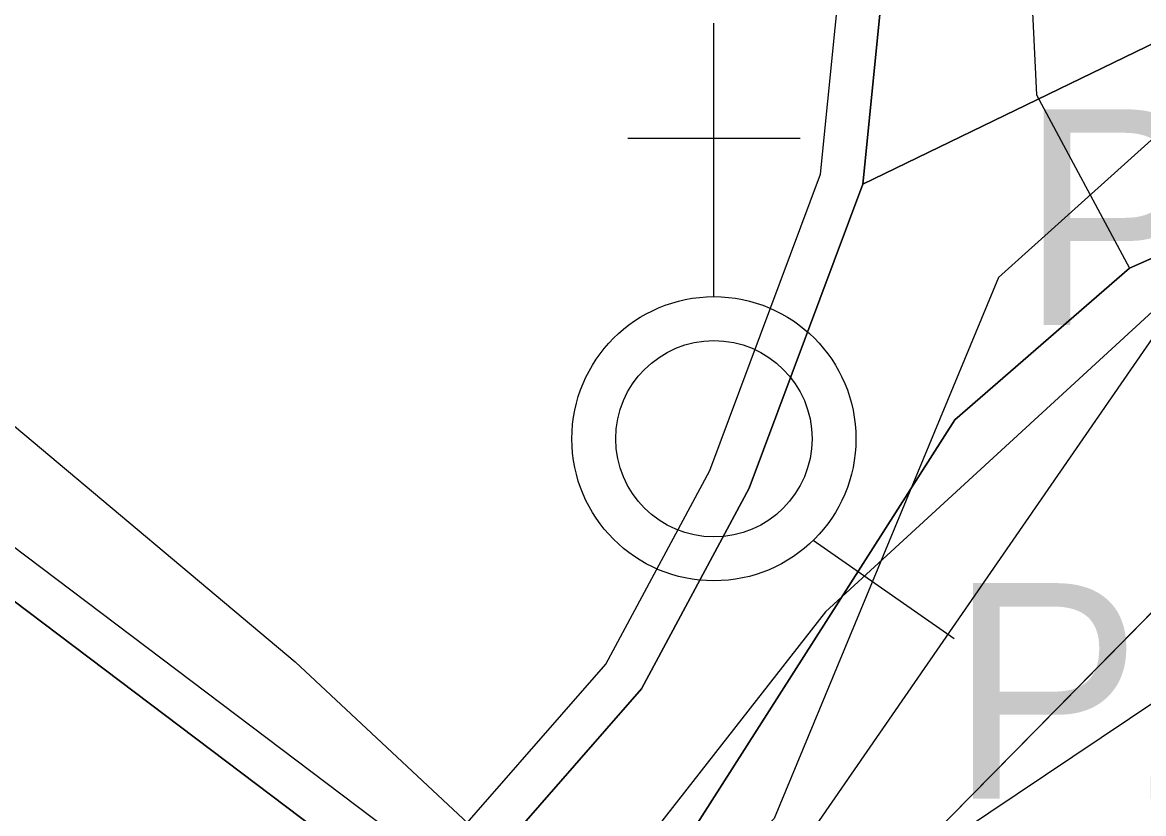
# Model space of a CAD drawing. Extents: x -758499 to -754160, y -1175205 to -1172032.
# Drawn here: x -756353.2 to -756301.2, y -1174306.4 to -1174269.7 of the extents above; entities that cross this region are included whole.
import ezdxf

# ---------------------------------------------------------------- set-up
doc = ezdxf.new("R2010")
doc.units = 0
for name, color, linetype in [('A012_RegLidArch_p', 7, 'Continuous'), ('A068_Vodovod_l', 7, 'Continuous'), ('A070_Kanal_l', 7, 'Continuous'), ('A091_92_Silnice23_op', 7, 'Continuous'), ('A106_CykloT_l', 7, 'Continuous'), ('A106_TuristT_l', 7, 'Continuous'), ('D cyklocesty NÁVRH', 7, 'Continuous'), ('HODNOTY objekty drobné sakrální arch', 7, 'Continuous'), ('HRANICE zastavěného území', 7, 'Continuous'), ('HRANICE zastavěného území - podbarvení', 7, 'Continuous'), ('indexy RZV_TYP_1', 7, 'Continuous'), ('PLOCHY DS dopravní infr-silniční dopravy', 7, 'Continuous'), ('PLOCHY NZo zemědělské-orná půda', 7, 'Continuous'), ('PLOCHY PV prostranství veřejné', 7, 'Continuous'), ('PLOCHY PZ prostr veřejné-zeleň veřejná', 7, 'Continuous'), ('vrstevnice', 7, 'Continuous'), ('ÚSES interakční prvek', 7, 'Continuous'), ('ÚSES LBK funkční', 7, 'Continuous')]:
    doc.layers.add(name, color=color, linetype=linetype)

msp = doc.modelspace()

# ---------------------------------------------------------------- linework, layer by layer
at = {"layer": 'A012_RegLidArch_p'}
msp.add_lwpolyline([(-756282.208, -1174242.726), (-756270.29, -1174265.24), (-756294.67, -1174277.555), (-756315.91, -1174297.061), (-756336.933, -1174323.936), (-756333.1, -1174331.29)], dxfattribs=at)
at = {"layer": 'A068_Vodovod_l'}
msp.add_line((-756300.5, -1174301.14), (-756309.65, -1174307.28), dxfattribs=at)
at = {"layer": 'A070_Kanal_l'}
msp.add_line((-756318.803, -1174310.504), (-756300.437, -1174283.936), dxfattribs=at)
at = {"layer": 'A091_92_Silnice23_op'}
msp.add_lwpolyline([(-756707.374, -1173939.212), (-756704.801, -1173963.937), (-756702.678, -1173987.252), (-756700.362, -1173998.041), (-756693.702, -1174014.625), (-756671.372, -1174056.275), (-756658.415, -1174077.813), (-756643.312, -1174098.513), (-756629.598, -1174113.09), (-756610.234, -1174129.067), (-756594.345, -1174137.842), (-756559.609, -1174155.384), (-756508.241, -1174182.136), (-756484.411, -1174196.783), (-756419.175, -1174240.576), (-756384.8, -1174264.62), (-756353.934, -1174288.129), (-756340.516, -1174299.376), (-756331.074, -1174308.209)], dxfattribs=at)
at = {"layer": 'A106_CykloT_l'}
msp.add_line((-756309.92, -1174288.164), (-756326.189, -1174313.658), dxfattribs=at)
msp.add_lwpolyline([(-756289.961, -1174275.889), (-756301.817, -1174281.12), (-756309.92, -1174288.164)], dxfattribs=at)
at = {"layer": 'A106_TuristT_l'}
msp.add_lwpolyline([(-756901.807, -1174477.777), (-756825.762, -1174458.08), (-756805.068, -1174450.476), (-756774.775, -1174444.617), (-756739.495, -1174452.096), (-756705.961, -1174463.815), (-756685.13, -1174462.93), (-756614.395, -1174430.841), (-756576.872, -1174414.323), (-756479.807, -1174411.974), (-756441.965, -1174400.66), (-756428.849, -1174393.941), (-756406.846, -1174376.987), (-756377.924, -1174355.046), (-756340.65, -1174330.238), (-756331.674, -1174321.137), (-756326.189, -1174313.658), (-756309.92, -1174288.164), (-756301.817, -1174281.12), (-756289.961, -1174275.889), (-756280.718, -1174271.646), (-756256.128, -1174262.016)], dxfattribs=at)
at = {"layer": 'D cyklocesty NÁVRH'}
msp.add_lwpolyline([(-756530.072, -1173928.402), (-756522.172, -1173968.915), (-756509.199, -1174000.296), (-756491.95, -1174027.981), (-756478.47, -1174043.201), (-756431.507, -1174079.728), (-756404.256, -1174104.659), (-756380.05, -1174128.576), (-756344.103, -1174170.901), (-756322.36, -1174204.819), (-756308.3, -1174228.155), (-756306.126, -1174273.089), (-756301.817, -1174281.12)], dxfattribs=at)
at = {"layer": 'HODNOTY objekty drobné sakrální arch'}
for p, q in [((-756321.093, -1174282.447), (-756321.093, -1174269.756)), ((-756325.084, -1174275.101), (-756317.097, -1174275.101))]:
    msp.add_line(p, q, dxfattribs=at)
for radius in [6.59, 4.553]:
    msp.add_circle((-756321.093, -1174289.037), radius, dxfattribs=at)
at = {"layer": 'HRANICE zastavěného území'}
msp.add_lwpolyline([(-756308.47, -1174374.32), (-756325.95, -1174347.4), (-756331.7, -1174339.96), (-756334.96, -1174337.03), (-756338.47, -1174332.88), (-756343.13, -1174327.37), (-756333.88, -1174311.42), (-756324.45, -1174300.63), (-756319.46, -1174291.33), (-756314.18, -1174277.23), (-756296.47, -1174268.63), (-756302.41, -1174264.82), (-756303.27, -1174226.8), (-756283.82, -1174264.83), (-756281.72, -1174269.7), (-756279.94, -1174273.81), (-756278.35, -1174277.48), (-756274.65, -1174285.71), (-756271.1, -1174293.59), (-756269.12, -1174298)], dxfattribs=at)
at = {"layer": 'HRANICE zastavěného území - podbarvení'}
msp.add_lwpolyline([(-756308.47, -1174374.32), (-756325.95, -1174347.4), (-756331.7, -1174339.96), (-756334.96, -1174337.03), (-756338.47, -1174332.88), (-756343.13, -1174327.37), (-756333.88, -1174311.42), (-756324.45, -1174300.63), (-756319.46, -1174291.33), (-756314.18, -1174277.23), (-756296.47, -1174268.63), (-756302.41, -1174264.82), (-756303.27, -1174226.8), (-756283.82, -1174264.83), (-756281.72, -1174269.7), (-756279.94, -1174273.81), (-756278.35, -1174277.48), (-756274.65, -1174285.71), (-756271.1, -1174293.59), (-756269.12, -1174298)], dxfattribs=at)
at = {"layer": 'PLOCHY DS dopravní infr-silniční dopravy'}
msp.add_lwpolyline([(-756463.51, -1174217.03), (-756416.26, -1174249.21), (-756333.88, -1174311.42), (-756326.5, -1174322.86), (-756323.3, -1174325.92), (-756318.85, -1174331.91), (-756317.65, -1174332.83), (-756317.12, -1174333.67), (-756315.02, -1174337.09), (-756307.48, -1174349.33), (-756299.58, -1174362.32), (-756297.79, -1174365.67), (-756288.02, -1174383.91), (-756288.91, -1174384.37), (-756279.67, -1174404.18), (-756278.6, -1174410.54), (-756274.65, -1174434.16), (-756272.04, -1174453.26), (-756271.58, -1174456.63), (-756270.97, -1174463.9), (-756270.7, -1174467.59)], dxfattribs=at)
at = {"layer": 'PLOCHY NZo zemědělské-orná půda'}
msp.add_lwpolyline([(-756366.727, -1174194.875), (-756323.96, -1174231.063), (-756312.09, -1174256.37), (-756314.18, -1174277.23), (-756319.46, -1174291.33), (-756324.45, -1174300.63), (-756333.88, -1174311.42), (-756416.26, -1174249.21), (-756463.51, -1174217.03)], dxfattribs=at)
at = {"layer": 'PLOCHY PV prostranství veřejné'}
for points in [[(-756340.42, -1174169.06), (-756303.27, -1174226.8), (-756302.41, -1174264.82), (-756296.47, -1174268.63), (-756314.18, -1174277.23), (-756312.09, -1174256.37), (-756312.24, -1174239.65), (-756313.47, -1174229), (-756337.61, -1174188.21)], [(-756255.12, -1174264.06), (-756279.94, -1174273.81), (-756278.35, -1174277.48), (-756281.13, -1174280.29), (-756292.88, -1174289.06), (-756311.1, -1174307.58), (-756319.69, -1174316.9), (-756324.41, -1174321.03), (-756324.04, -1174322.33), (-756322.24, -1174325.09), (-756323.3, -1174325.92), (-756326.5, -1174322.86), (-756333.88, -1174311.42), (-756324.45, -1174300.63), (-756319.46, -1174291.33), (-756314.18, -1174277.23), (-756296.47, -1174268.63), (-756283.82, -1174264.83), (-756281.72, -1174269.7), (-756256.91, -1174260.02)]]:
    msp.add_lwpolyline(points, dxfattribs=at)
at = {"layer": 'PLOCHY PZ prostr veřejné-zeleň veřejná'}
msp.add_lwpolyline([(-756324.41, -1174321.03), (-756319.69, -1174316.9), (-756311.1, -1174307.58), (-756292.88, -1174289.06), (-756281.13, -1174280.29), (-756278.35, -1174277.48), (-756274.65, -1174285.71), (-756321.93, -1174325.56), (-756322.24, -1174325.09), (-756324.04, -1174322.33)], close=True, dxfattribs=at)
at = {"layer": 'vrstevnice'}
msp.add_line((-756309.95, -1174298.315), (-756316.495, -1174293.762), dxfattribs=at)
msp.add_line((-756309.95, -1174298.315), (-756316.495, -1174293.762), dxfattribs=at)
at = {"layer": 'ÚSES interakční prvek'}
msp.add_lwpolyline([(-756462.384, -1174215.377), (-756415.094, -1174247.584), (-756334.161, -1174308.702), (-756326.105, -1174299.485), (-756321.286, -1174290.503), (-756316.144, -1174276.772), (-756314.091, -1174256.279), (-756314.188, -1174245.492), (-756300.839, -1174245.841), (-756300.435, -1174263.711), (-756292.389, -1174268.872), (-756295.428, -1174270.347), (-756307.893, -1174281.557), (-756318.295, -1174306.645), (-756343.227, -1174330.214), (-756361.799, -1174310.077), (-756406.526, -1174276.216), (-756462.434, -1174238.245), (-756485.869, -1174222.331)], dxfattribs=at)
at = {"layer": 'ÚSES LBK funkční'}
msp.add_line((-756292.88, -1174289.06), (-756311.1, -1174307.58), dxfattribs=at)

# ---------------------------------------------------------------- texts
at = {"layer": 'indexy RZV_TYP_1'}
for s, p in [('PV', (-756306.897, -1174283.76)), ('PZ', (-756310.176, -1174305.733))]:
    msp.add_text(s, height=10, dxfattribs=at).set_placement(p)

doc.saveas('drawing.dxf')
